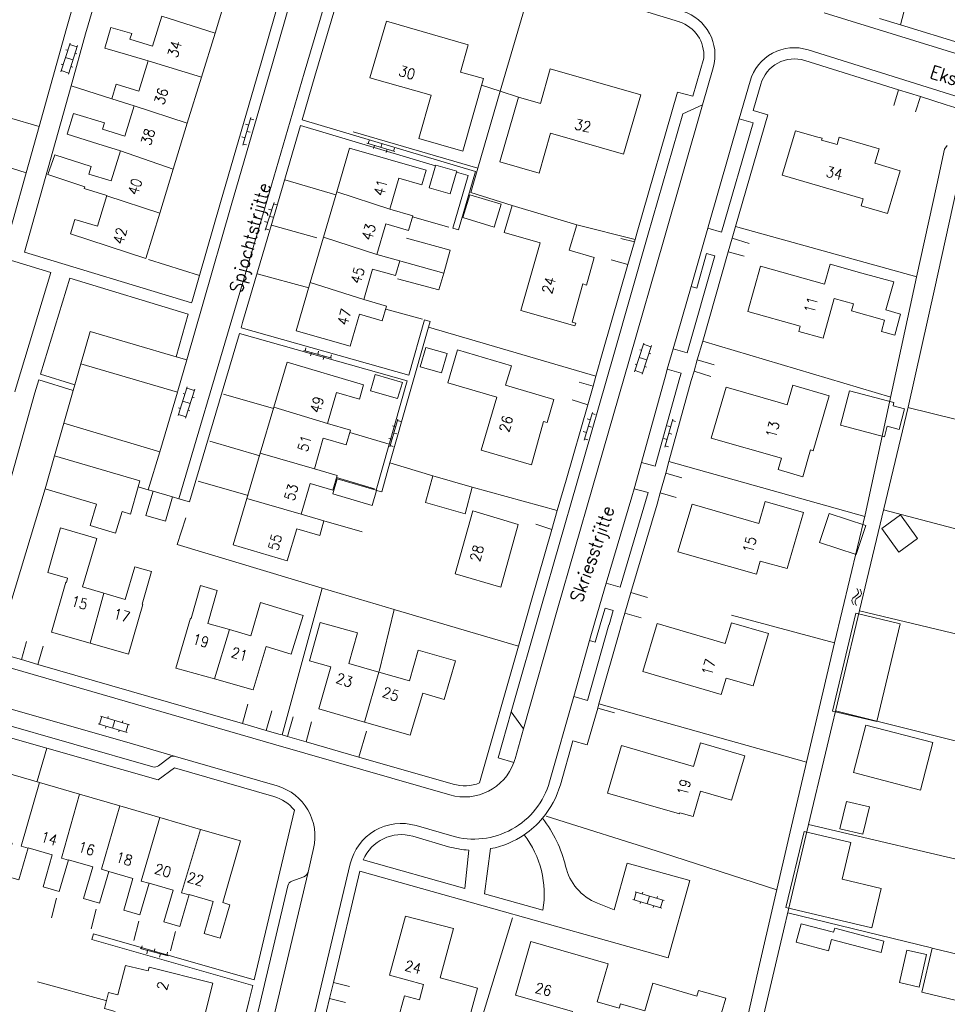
# Model space of a CAD drawing. Header units: metres. Extents: x 189705 to 199106, y 581686 to 588448.
# Tile 456 of 555: x 198235 to 198376, y 585218 to 585368. Entities that reach past the tile are written whole.
import ezdxf

# ---------------------------------------------------------------- set-up
doc = ezdxf.new("R2010")
doc.units = ezdxf.units.M
doc.layers.add('B-WA-OG-GBKN-G', color=7, linetype='Continuous', lineweight=18)
doc.styles.add('Style-STANDARD', font='STANDARD.shx')

msp = doc.modelspace()

# ---------------------------------------------------------------- linework, layer by layer
at = {"layer": 'B-WA-OG-GBKN-G'}
for p, q in [((198241.602, 585359.844), (198243.004, 585364.225)), ((198242.744, 585359.478), (198244.147, 585363.859)), ((198242.943, 585364.034), (198244.086, 585363.668)), ((198242.303, 585362.034), (198243.446, 585361.668)), ((198242.367, 585363.221), (198242.653, 585363.129)), ((198243.766, 585362.668), (198244.051, 585362.577)), ((198241.667, 585361.032), (198241.953, 585360.941)), ((198243.126, 585360.67), (198243.412, 585360.579)), ((198241.663, 585360.034), (198242.805, 585359.668)), ((198270.525, 585352.906), (198269.297, 585348.681)), ((198270.19, 585351.754), (198269.71, 585351.893)), ((198270.949, 585352.574), (198270.469, 585352.714)), ((198269.632, 585349.833), (198269.152, 585349.973)), ((198270.391, 585350.654), (198269.911, 585350.793)), ((198269.833, 585348.733), (198269.353, 585348.873)), ((198288.174, 585348.991), (198292.389, 585347.728)), ((198288.509, 585349.413), (198288.366, 585348.934)), ((198289.324, 585348.647), (198289.18, 585348.168)), ((198290.425, 585348.839), (198290.282, 585348.36)), ((198291.24, 585348.073), (198291.096, 585347.594)), ((198292.341, 585348.265), (198292.198, 585347.786)), ((198274.039, 585339.969), (198272.71, 585335.774)), ((198274.455, 585339.627), (198273.979, 585339.778)), ((198273.677, 585338.825), (198273.2, 585338.976)), ((198273.073, 585336.918), (198272.596, 585337.069)), ((198273.851, 585337.721), (198273.375, 585337.872)), ((198273.247, 585335.814), (198272.77, 585335.965)), ((198328.896, 585314.212), (198330.298, 585318.593)), ((198278.57, 585317.439), (198282.814, 585316.278)), ((198278.895, 585317.869), (198278.763, 585317.386)), ((198279.728, 585317.122), (198279.596, 585316.64)), ((198280.824, 585317.341), (198280.692, 585316.859)), ((198329.661, 585317.589), (198329.947, 585317.497)), ((198330.038, 585313.846), (198331.441, 585318.227)), ((198330.237, 585318.402), (198331.38, 585318.036)), ((198331.06, 585317.036), (198331.345, 585316.945)), ((198281.657, 585316.595), (198281.525, 585316.112)), ((198282.753, 585316.813), (198282.621, 585316.331)), ((198329.597, 585316.402), (198330.74, 585316.036)), ((198328.957, 585314.402), (198330.099, 585314.036)), ((198328.961, 585315.4), (198329.247, 585315.309)), ((198330.42, 585315.038), (198330.706, 585314.947)), ((198259.439, 585307.56), (198260.841, 585311.941)), ((198260.581, 585307.194), (198261.984, 585311.575)), ((198260.78, 585311.75), (198261.923, 585311.384)), ((198260.14, 585309.75), (198261.283, 585309.384)), ((198260.204, 585310.937), (198260.49, 585310.845)), ((198261.603, 585310.384), (198261.888, 585310.293)), ((198259.504, 585308.748), (198259.79, 585308.657)), ((198260.963, 585308.386), (198261.249, 585308.295)), ((198322.485, 585308.057), (198321.222, 585303.842)), ((198259.5, 585307.75), (198260.642, 585307.384)), ((198292.879, 585307.021), (198291.63, 585302.802)), ((198293.302, 585306.687), (198292.822, 585306.829)), ((198322.141, 585306.907), (198321.662, 585307.051)), ((198322.907, 585307.722), (198322.428, 585307.865)), ((198334.697, 585307.005), (198333.492, 585302.773)), ((198335.123, 585306.676), (198334.642, 585306.812)), ((198292.538, 585305.87), (198292.059, 585306.012)), ((198321.567, 585304.991), (198321.088, 585305.135)), ((198322.333, 585305.806), (198321.854, 585305.949)), ((198334.368, 585305.851), (198333.888, 585305.988)), ((198291.97, 585303.953), (198291.491, 585304.095)), ((198292.734, 585304.769), (198292.254, 585304.911)), ((198321.759, 585303.89), (198321.28, 585304.033)), ((198333.821, 585303.927), (198333.34, 585304.064)), ((198334.575, 585304.752), (198334.094, 585304.889)), ((198292.166, 585302.852), (198291.687, 585302.994)), ((198334.027, 585302.829), (198333.547, 585302.965)), ((198362.699, 585281.242), (198362.89, 585280.882)), ((198363.184, 585281.135), (198363.378, 585280.777)), ((198362.11, 585279.773), (198361.938, 585279.493)), ((198362.435, 585280.02), (198362.11, 585279.773)), ((198362.597, 585279.666), (198362.425, 585279.386)), ((198362.761, 585280.276), (198362.435, 585280.02)), ((198362.921, 585279.915), (198362.597, 585279.666)), ((198362.929, 585280.556), (198362.761, 585280.276)), ((198362.89, 585280.882), (198362.929, 585280.556)), ((198363.244, 585280.162), (198362.921, 585279.915)), ((198363.419, 585280.452), (198363.244, 585280.162)), ((198363.378, 585280.777), (198363.419, 585280.452)), ((198361.938, 585279.493), (198361.979, 585279.158)), ((198361.979, 585279.158), (198362.172, 585278.798)), ((198362.425, 585279.386), (198362.464, 585279.051)), ((198362.464, 585279.051), (198362.657, 585278.691)), ((198247.818, 585261.774), (198247.474, 585260.625)), ((198247.626, 585261.832), (198252.033, 585260.512)), ((198248.816, 585261.789), (198248.73, 585261.501)), ((198247.282, 585260.682), (198251.688, 585259.362)), ((198248.481, 585260.323), (198248.395, 585260.036)), ((198249.83, 585261.172), (198249.485, 585260.022)), ((198251.017, 585261.129), (198250.931, 585260.842)), ((198251.841, 585260.569), (198251.497, 585259.419)), ((198250.491, 585259.721), (198250.405, 585259.433)), ((198329.147, 585235.065), (198328.803, 585233.916)), ((198328.955, 585235.123), (198333.362, 585233.803)), ((198330.145, 585235.08), (198330.059, 585234.792)), ((198328.611, 585233.973), (198333.017, 585232.653)), ((198329.81, 585233.614), (198329.724, 585233.327)), ((198331.159, 585234.463), (198330.814, 585233.313)), ((198332.346, 585234.42), (198332.26, 585234.133)), ((198333.17, 585233.86), (198332.826, 585232.71)), ((198331.82, 585233.012), (198331.734, 585232.724)), ((198253.648, 585226.492), (198257.906, 585225.384)), ((198253.968, 585226.925), (198253.842, 585226.442)), ((198254.809, 585226.19), (198254.683, 585225.706)), ((198255.903, 585226.422), (198255.777, 585225.938)), ((198256.745, 585225.686), (198256.619, 585225.202)), ((198257.839, 585225.918), (198257.713, 585225.434))]:
    msp.add_line(p, q, dxfattribs=at)
at = {"layer": 'B-WA-OG-GBKN-G', "flags": 128}
for points in [[(198238.297, 585351.515), (198242.481, 585366.433), (198249.638, 585391.474), (198223.213, 585399.675), (198205.452, 585341.747), (198233.192, 585333.316), (198234.329, 585337.367)], [(198260.764, 585316.029), (198263.193, 585324.52), (198267.528, 585339.498), (198273.821, 585361.118), (198278.84, 585378.613)], [(198277.206, 585379.081), (198272.188, 585361.59), (198265.895, 585339.972), (198262.687, 585328.886)], [(198259.571, 585294.914), (198267.633, 585322.203), (198272.584, 585338.972), (198278.633, 585359.664), (198283.98, 585377.828)], [(198285.611, 585377.348), (198280.264, 585359.186), (198278.331, 585352.571), (198304.659, 585344.697), (198302.092, 585335.805), (198301.227, 585336.055), (198303.547, 585344.09), (198301.791, 585344.615)], [(198374.724, 585375.423), (198371.783, 585376.282), (198369.313, 585367.016)], [(198313.556, 585374.34), (198308.445, 585356.897), (198311.21, 585356)], [(198267.23, 585372.826), (198265.056, 585365.743)], [(198243.155, 585357.726), (198245.368, 585365.616), (198247.056, 585371.52)], [(198335.693, 585367.445), (198320.123, 585372.299)], [(198252.118, 585364.799), (198255.556, 585363.746), (198256.96, 585368.327)], [(198265.056, 585365.743), (198256.96, 585368.327)], [(198431.743, 585346.432), (198415.178, 585351.142), (198395.545, 585357.039), (198378.4, 585362.434), (198357.741, 585368.805)], [(198366.157, 585367.989), (198369.313, 585367.016)], [(198252.118, 585364.799), (198252.381, 585365.66), (198249.217, 585366.588), (198248.304, 585363.479), (198251.433, 585362.561)], [(198305.88, 585358.83), (198302.75, 585347.81), (198296.05, 585349.71), (198297.92, 585356.28), (198288.61, 585358.93), (198291.12, 585367.56), (198303.59, 585363.96), (198302.41, 585359.82), (198305.88, 585358.83)], [(198369.313, 585367.016), (198378.905, 585364.057), (198396.045, 585358.664), (198414.674, 585353.068)], [(198265.056, 585365.743), (198262.997, 585359.036)], [(198254.871, 585361.508), (198251.433, 585362.561)], [(198328.957, 585334.343), (198329.281, 585335.47), (198335.408, 585356.756), (198337.725, 585356.128), (198339.396, 585361.931)], [(198430.623, 585340.402), (198411.109, 585345.932), (198393.599, 585351.216), (198376.792, 585356.479), (198355.272, 585363.199)], [(198252.766, 585354.673), (198249.338, 585355.723), (198250.023, 585357.961), (198253.461, 585356.908), (198254.871, 585361.508)], [(198254.871, 585361.508), (198262.997, 585359.036)], [(198340.842, 585360.448), (198339.229, 585354.844)], [(198369.027, 585357.123), (198354.766, 585361.577)], [(198262.997, 585359.036), (198260.842, 585352.02)], [(198329.82, 585356.37), (198327.22, 585347.32), (198316.11, 585350.52), (198314.36, 585344.44), (198308.4, 585346.14), (198311.21, 585356), (198314.56, 585355.04), (198316.06, 585360.32), (198329.82, 585356.37)], [(198262.687, 585328.886), (198261.559, 585324.991), (198261.482, 585324.719), (198236.063, 585332.444), (198243.155, 585357.726)], [(198249.338, 585355.723), (198243.155, 585357.726)], [(198305.594, 585357.823), (198308.445, 585356.897)], [(198348.092, 585357.983), (198346.932, 585353.951), (198349.143, 585353.315), (198344.256, 585336.331)], [(198346.458, 585358.453), (198344.801, 585352.691)], [(198308.445, 585356.897), (198305.02, 585345.211)], [(198368.324, 585354.727), (198369.027, 585357.123)], [(198372.378, 585356.076), (198369.027, 585357.123)], [(198372.378, 585356.076), (198371.645, 585353.763)], [(198378.253, 585354.24), (198376.284, 585354.856), (198372.378, 585356.076)], [(198247.931, 585351.133), (198251.36, 585350.083), (198252.766, 585354.673)], [(198252.766, 585354.673), (198260.842, 585352.02)], [(198310.132, 585262.476), (198314.72, 585278.646), (198320.102, 585297.293), (198325.707, 585316.835), (198330.914, 585335), (198336.227, 585353.456), (198339.229, 585354.844)], [(198312.003, 585259.912), (198317.123, 585277.958), (198322.504, 585296.602), (198328.11, 585316.146), (198333.317, 585334.31), (198339.229, 585354.844)], [(198238.297, 585351.515), (198229.241, 585354.195)], [(198247.249, 585348.904), (198242.579, 585350.357), (198243.535, 585353.518), (198248.24, 585352.071), (198247.931, 585351.133)], [(198236.326, 585344.487), (198238.297, 585351.515)], [(198260.842, 585352.02), (198258.707, 585345.065)], [(198297.527, 585321.027), (198297.771, 585321.89), (198296.905, 585322.136), (198294.526, 585313.73), (198269.023, 585320.908), (198269.264, 585321.721), (198274.215, 585338.493), (198278.078, 585351.707), (198298.614, 585345.565)], [(198344.801, 585352.691), (198340.175, 585336.611), (198340.013, 585336.05)], [(198344.801, 585352.691), (198346.915, 585352.083), (198342.128, 585335.442), (198340.013, 585336.05)], [(198305.02, 585345.211), (198286.056, 585350.733)], [(198369.3, 585344.81), (198367.36, 585338.28), (198363.34, 585339.46), (198363.65, 585340.52), (198351.36, 585344.13), (198353.34, 585350.86), (198356.78, 585349.94), (198357.41, 585349.76), (198357.33, 585349.48), (198359.68, 585348.78), (198360.02, 585349.93), (198366.09, 585348.14), (198365.44, 585345.95), (198369.3, 585344.81)], [(198250.677, 585347.854), (198247.249, 585348.904)], [(198376.46, 585348.671), (198376.025, 585348.115), (198374.867, 585342.683), (198371.793, 585328.598), (198363.985, 585292.458), (198359.296, 585272.996), (198352.533, 585244.245), (198347.758, 585223.385), (198344.556, 585209.25), (198343.695, 585206.155), (198342.503, 585202.808), (198342.11, 585201.21), (198341.824, 585200.348), (198341.795, 585199.789), (198341.944, 585199.406), (198342.4, 585199.225), (198343.746, 585199.139), (198344.308, 585199.466), (198344.594, 585200.455), (198348.494, 585216.238), (198355.362, 585245.369), (198363.118, 585277.925), (198370.481, 585308.858)], [(198236.326, 585344.487), (198227.143, 585347.377)], [(198245.839, 585344.305), (198246.206, 585345.429), (198240.678, 585347.24), (198239.646, 585344.26), (198245.251, 585342.385)], [(198245.839, 585344.305), (198249.268, 585343.254), (198250.677, 585347.854)], [(198250.677, 585347.854), (198258.707, 585345.065)], [(198283.587, 585341.614), (198285.53, 585348.26), (198297.16, 585344.91), (198296.51, 585342.65), (198293.03, 585343.66), (198291.67, 585338.98)], [(198300.83, 585341.301), (198297.646, 585342.224), (198298.614, 585345.565)], [(198298.614, 585345.565), (198298.647, 585345.678), (198301.831, 585344.755), (198301.791, 585344.615)], [(198370.481, 585308.858), (198374.55, 585327.003), (198378.937, 585346.823)], [(198234.329, 585337.367), (198236.326, 585344.487)], [(198258.707, 585345.065), (198256.645, 585338.349)], [(198301.791, 585344.615), (198300.83, 585341.301)], [(198305.02, 585345.211), (198303.951, 585341.482), (198310.26, 585339.53)], [(198283.454, 585341.156), (198275.656, 585343.423)], [(198256.645, 585338.349), (198254.53, 585331.46), (198243.05, 585335.2), (198243.727, 585337.409), (198247.155, 585336.359), (198248.588, 585341.035)], [(198248.588, 585341.035), (198245.16, 585342.086), (198245.251, 585342.385)], [(198256.645, 585338.349), (198248.578, 585341.001)], [(198281.561, 585334.68), (198283.587, 585341.614)], [(198291.67, 585338.98), (198283.587, 585341.614)], [(198308.581, 585339.698), (198303.819, 585341.152), (198302.761, 585337.687), (198307.524, 585336.233), (198308.581, 585339.698)], [(198322.74, 585331.61), (198321.56, 585327.42), (198321, 585327.58), (198319.37, 585321.79), (198319.93, 585321.63), (198319.81, 585321.23), (198311.59, 585323.56), (198314.53, 585333.84), (198309.07, 585335.41), (198310.26, 585339.53), (198320.1, 585336.59), (198318.95, 585332.75), (198322.74, 585331.61)], [(198291.67, 585338.98), (198295.15, 585337.97), (198294.5, 585335.72), (198291.02, 585336.73), (198289.67, 585332.09)], [(198234.584, 585311.17), (198234.786, 585311.888), (198240.101, 585329.335), (198213.792, 585337.331), (198212.557, 585333.087)], [(198280.553, 585334.581), (198273.64, 585336.546)], [(198295.106, 585337.817), (198300.651, 585336.221)], [(198320.1, 585336.59), (198328.957, 585334.343)], [(198340.013, 585336.05), (198337.474, 585327.209)], [(198344.256, 585336.331), (198343.751, 585334.572)], [(198344.256, 585336.331), (198371.806, 585328.661)], [(198279.556, 585327.823), (198281.561, 585334.68)], [(198281.561, 585334.68), (198289.67, 585332.09)], [(198294.196, 585334.561), (198300.84, 585332.732)], [(198326.791, 585334.483), (198328.852, 585333.975)], [(198327.863, 585330.526), (198328.852, 585333.975)], [(198328.852, 585333.975), (198328.957, 585334.343)], [(198343.751, 585334.572), (198343.145, 585332.465)], [(198343.751, 585334.572), (198346.297, 585333.76)], [(198289.67, 585332.09), (198293.15, 585331.08), (198292.5, 585328.85), (198289.03, 585329.86), (198287.68, 585325.22)], [(198300.84, 585332.732), (198299.851, 585329.239)], [(198337.474, 585327.209), (198338.339, 585326.961), (198339.849, 585332.219), (198341.099, 585331.86), (198336.865, 585317.124), (198334.751, 585317.732)], [(198343.145, 585332.465), (198339.248, 585318.898)], [(198345.572, 585331.834), (198343.145, 585332.465)], [(198262.687, 585328.886), (198254.92, 585331.305)], [(198292.952, 585331.138), (198299.851, 585329.239), (198299.124, 585326.669)], [(198323.006, 585313.584), (198324.073, 585317.304), (198327.863, 585330.526)], [(198327.863, 585330.526), (198325.32, 585331.265)], [(198362.17, 585324.55), (198359.27, 585325.36), (198357.59, 585319.32), (198353.87, 585320.36), (198354.09, 585321.15), (198346.13, 585323.38), (198348.06, 585330.31), (198357.8, 585327.56), (198358.66, 585330.59), (198363.48, 585329.25)], [(198279.311, 585326.984), (198271.45, 585329.128)], [(198363.48, 585329.25), (198368.299, 585327.927), (198367.111, 585323.629), (198369.347, 585323.011), (198368.453, 585319.776), (198366.44, 585320.333), (198366.926, 585322.093), (198361.873, 585323.489), (198362.17, 585324.55)], [(198259.132, 585316.507), (198260.986, 585322.988), (198242.971, 585328.463), (198238.518, 585313.843), (198243.743, 585312.251)], [(198287.68, 585325.22), (198291.16, 585324.21), (198290.51, 585321.97), (198287.03, 585322.98), (198285.62, 585318.1), (198277.41, 585320.48), (198279.556, 585327.823)], [(198287.68, 585325.22), (198279.556, 585327.823)], [(198292.83, 585328.343), (198299.124, 585326.669)], [(198337.474, 585327.209), (198334.751, 585317.732)], [(198291.032, 585323.769), (198296.639, 585322.211)], [(198244.653, 585315.43), (198246.059, 585320.345), (198259.132, 585316.507)], [(198259.571, 585294.914), (198261.201, 585294.434), (198268.768, 585320.045), (198294.28, 585312.864), (198289.561, 585296.195)], [(198291.673, 585300.351), (198297.527, 585321.027)], [(198323.006, 585313.584), (198297.527, 585321.027)], [(198339.248, 585318.898), (198338.428, 585316.045)], [(198339.248, 585318.898), (198367.851, 585310.35)], [(198300.349, 585316.986), (198297.144, 585317.924), (198296.285, 585314.993), (198299.49, 585314.054), (198300.349, 585316.986)], [(198316.61, 585309.99), (198315.57, 585306.49), (198315.01, 585306.65), (198313.18, 585300.07), (198305.56, 585302.29), (198307.92, 585310.38), (198300.46, 585312.55), (198301.93, 585317.58), (198310.14, 585315.15), (198309.26, 585312.17), (198316.61, 585309.99)], [(198334.751, 585317.732), (198333.859, 585314.628)], [(198259.132, 585316.507), (198260.764, 585316.029)], [(198260.764, 585316.029), (198259.42, 585311.334), (198259.354, 585311.112)], [(198273.994, 585308.83), (198276.01, 585315.68), (198287.67, 585312.26), (198287.04, 585310.05), (198283.56, 585311.07), (198282.18, 585306.36)], [(198338.428, 585316.045), (198337.929, 585314.307)], [(198338.428, 585316.045), (198341.013, 585315.305)], [(198243.743, 585312.251), (198244.653, 585315.43)], [(198244.653, 585315.43), (198259.354, 585311.112)], [(198333.859, 585314.628), (198335.974, 585314.02), (198335.786, 585313.366), (198332.033, 585299.845), (198329.913, 585300.433)], [(198333.859, 585314.628), (198333.669, 585313.964), (198329.913, 585300.433)], [(198337.929, 585314.307), (198337.518, 585312.877), (198334.101, 585300.563)], [(198340.499, 585313.507), (198337.929, 585314.307)], [(198243.496, 585311.386), (198238.255, 585312.982), (198237.665, 585311.045), (198233.227, 585295.251), (198226.77, 585272.939), (198231.644, 585271.57)], [(198289.044, 585312.543), (198289.409, 585313.835), (198293.557, 585312.6), (198292.834, 585310.15), (198288.694, 585311.351), (198289.044, 585312.543)], [(198320.459, 585312.643), (198322.561, 585312.032)], [(198322.561, 585312.032), (198323.006, 585313.584)], [(198242.065, 585306.386), (198243.496, 585311.386)], [(198243.496, 585311.386), (198243.743, 585312.251)], [(198259.354, 585311.112), (198256.644, 585302.072)], [(198321.749, 585309.203), (198322.561, 585312.032)], [(198351.24, 585301.08), (198340.55, 585304.15), (198342.84, 585311.91), (198351.105, 585309.494), (198352.11, 585309.2), (198352.98, 585312.18), (198358.51, 585310.56), (198356.07, 585302.21), (198355.653, 585302.332)], [(198366.895, 585304.347), (198360.219, 585306.081), (198361.579, 585311.319), (198368.344, 585309.562), (198368.213, 585309.057), (198369.96, 585308.604), (198369.141, 585305.453), (198367.306, 585305.93), (198366.895, 585304.347)], [(198266.335, 585310.842), (198273.936, 585308.63)], [(198321.749, 585309.203), (198319.398, 585309.981)], [(198271.947, 585301.871), (198273.994, 585308.83)], [(198282.18, 585306.36), (198273.994, 585308.83)], [(198317.124, 585293.107), (198318.468, 585297.763), (198321.749, 585309.203)], [(198398.21, 585301.86), (198381.36, 585306.086), (198370.463, 585308.782)], [(198240.65, 585301.44), (198242.065, 585306.386)], [(198242.065, 585306.386), (198256.644, 585302.072)], [(198282.18, 585306.36), (198285.67, 585305.35), (198285.01, 585303.1), (198281.53, 585304.12), (198280.17, 585299.46)], [(198264.291, 585303.652), (198271.892, 585301.441)], [(198291.546, 585303.206), (198285.565, 585304.992)], [(198256.644, 585302.072), (198254.907, 585296.281)], [(198351.24, 585301.08), (198350.746, 585299.355), (198354.483, 585298.226), (198355.653, 585302.332)], [(198247.028, 585294.1), (198239.23, 585296.4), (198240.65, 585301.44)], [(198240.65, 585301.44), (198253.63, 585297.63), (198253.372, 585296.732)], [(198269.905, 585294.932), (198271.947, 585301.871)], [(198271.947, 585301.871), (198280.17, 585299.46)], [(198334.101, 585300.563), (198333.615, 585298.812)], [(198334.101, 585300.563), (198363.921, 585292.192)], [(198280.17, 585299.46), (198283.65, 585298.44), (198282.99, 585296.2), (198279.51, 585297.22), (198278.15, 585292.57)], [(198289.615, 585296.179), (198290.427, 585295.949), (198291.673, 585300.351)], [(198291.673, 585300.351), (198298.19, 585298.41)], [(198329.913, 585300.433), (198328.803, 585296.432)], [(198262.504, 585297.596), (198270.104, 585295.384)], [(198282.971, 585295.646), (198283.634, 585297.921), (198289.561, 585296.195)], [(198289.338, 585296.442), (198283.555, 585298.119)], [(198304.19, 585296.68), (198303.11, 585292.64), (198297.08, 585294.35), (198298.19, 585298.41), (198304.19, 585296.68)], [(198333.615, 585298.812), (198332.777, 585295.793)], [(198333.615, 585298.812), (198336.089, 585298.104)], [(198231.644, 585271.57), (198239.23, 585296.4)], [(198253.372, 585296.732), (198252.18, 585292.58), (198250.91, 585292.955)], [(198253.372, 585296.732), (198254.907, 585296.281)], [(198258.57, 585295.18), (198257.5, 585291.5), (198254.55, 585292.37), (198255.66, 585296.06)], [(198254.907, 585296.281), (198255.66, 585296.06)], [(198255.66, 585296.06), (198258.57, 585295.18)], [(198289.615, 585296.179), (198288.952, 585293.904), (198282.971, 585295.646)], [(198289.561, 585296.195), (198289.615, 585296.179)], [(198317.124, 585293.107), (198304.19, 585296.68)], [(198328.803, 585296.432), (198330.944, 585295.838), (198326.689, 585281.458), (198324.58, 585282.083)], [(198328.803, 585296.432), (198328.461, 585295.198), (198324.58, 585282.083)], [(198259.571, 585294.914), (198258.57, 585295.18)], [(198278.15, 585292.57), (198281.63, 585291.55), (198280.98, 585289.31), (198277.5, 585290.34), (198276.05, 585285.45), (198267.83, 585287.88), (198269.905, 585294.932)], [(198278.15, 585292.57), (198269.905, 585294.932)], [(198332.777, 585295.793), (198332.306, 585294.096), (198328.321, 585280.632)], [(198335.236, 585295.127), (198332.777, 585295.793)], [(198354.57, 585292.82), (198352.08, 585284.28), (198348.01, 585285.43), (198347.45, 585283.45), (198335.48, 585286.82), (198337.63, 585294.07), (198347.77, 585291.14), (198348.74, 585294.51), (198354.57, 585292.82)], [(198247.028, 585294.1), (198246.052, 585290.851), (198249.928, 585289.686), (198250.91, 585292.955)], [(198311.17, 585291.01), (198308.52, 585281.48), (198301.61, 585283.48), (198304.3, 585293.08), (198311.17, 585291.01)], [(198316.299, 585290.246), (198317.124, 585293.107)], [(198420.066, 585279.319), (198394.907, 585285.809), (198366.763, 585293.238)], [(198260.6, 585292.025), (198259.281, 585287.937), (198281.361, 585281.299)], [(198287.449, 585289.867), (198281.63, 585291.55)], [(198362.586, 585286.432), (198357.025, 585288.275), (198358.484, 585292.676), (198364.045, 585290.832), (198362.586, 585286.432)], [(198369.342, 585292.443), (198371.925, 585288.863), (198369.065, 585286.799), (198366.482, 585290.38), (198369.342, 585292.443)], [(198246.05, 585272.93), (198240.18, 585274.62), (198242.34, 585282.21), (198242.45, 585282.18), (198242.64, 585282.85), (198239.6, 585283.71), (198241.53, 585290.49), (198247.08, 585288.86), (198244.92, 585281.49), (198248.15, 585280.55)], [(198311.209, 585272.502), (198313.085, 585279.113), (198316.299, 585290.246)], [(198316.299, 585290.246), (198313.875, 585291.033)], [(198173.018, 585286.655), (198196.789, 585279.822), (198215.748, 585274.269), (198233.906, 585269.169), (198274.29, 585257.489), (198300.804, 585249.86)], [(198248.15, 585280.55), (198251.38, 585279.6), (198252.85, 585284.58), (198255.39, 585283.86), (198253.97, 585278.86), (198254.07, 585278.83), (198251.92, 585271.25), (198246.05, 585272.93)], [(198264.96, 585267.5), (198259.12, 585269.16), (198261.31, 585276.74), (198261.41, 585276.71), (198262.86, 585281.7), (198265.4, 585280.98), (198263.96, 585275.96), (198267.24, 585275.02)], [(198281.361, 585281.299), (198275.25, 585258.981)], [(198281.361, 585281.299), (198292.291, 585278.044)], [(198324.58, 585282.083), (198322.884, 585276.352), (198322.031, 585273.34)], [(198246.05, 585272.93), (198248.15, 585280.55)], [(198328.321, 585280.632), (198327.402, 585277.526)], [(198330.867, 585279.907), (198328.321, 585280.632)], [(198267.24, 585275.02), (198270.52, 585274.08), (198271.96, 585279.11), (198274.48, 585278.38)], [(198272.858, 585272.428), (198276.66, 585271.265), (198278.464, 585277.162), (198274.48, 585278.38)], [(198292.291, 585278.044), (198290.034, 585268.631)], [(198292.291, 585278.044), (198292.465, 585277.993), (198311.209, 585272.502)], [(198322.031, 585273.34), (198322.897, 585273.095), (198323.748, 585276.102), (198324.395, 585278.286), (198325.642, 585277.917)], [(198259.023, 585255.72), (198251.622, 585257.868), (198232.212, 585263.409), (198214.007, 585268.559), (198194.645, 585274.194), (198185.52, 585276.752)], [(198325.642, 585277.917), (198325.001, 585275.754), (198324.993, 585275.728), (198321.744, 585264.241)], [(198327.402, 585277.526), (198326.733, 585275.264), (198326.719, 585275.217), (198323.46, 585263.696)], [(198329.904, 585276.813), (198327.402, 585277.526)], [(198359.296, 585272.996), (198343.652, 585277.199)], [(198365.728, 585261.02), (198358.999, 585262.62), (198362.539, 585277.502), (198369.268, 585275.906), (198365.728, 585261.02)], [(198416.581, 585264.89), (198392.182, 585270.933), (198363.106, 585277.875)], [(198287.8, 585260.94), (198280.84, 585262.93), (198282.66, 585269.34), (198279.41, 585270.26), (198281.07, 585276.1), (198286.73, 585274.49), (198285.41, 585269.85), (198289.98, 585268.55)], [(198349.26, 585274.41), (198346.91, 585266.43), (198342.8, 585267.64), (198342.06, 585265.14), (198330.15, 585268.65), (198332.31, 585275.93), (198342.68, 585272.89), (198343.61, 585276.06), (198349.26, 585274.41)], [(198255.585, 585254.137), (198231.529, 585261.005), (198213.317, 585266.156), (198193.97, 585271.787), (198193.946, 585271.794), (198187.456, 585273.613)], [(198267.24, 585275.02), (198264.96, 585267.5)], [(198235.611, 585270.445), (198236.387, 585273.189)], [(198238.116, 585269.721), (198238.896, 585272.48)], [(198272.858, 585272.428), (198270.84, 585265.82), (198264.96, 585267.5)], [(198305.3, 585251.677), (198311.209, 585272.502)], [(198322.031, 585273.34), (198319.625, 585264.835)], [(198231.644, 585271.57), (198234.372, 585270.804), (198235.611, 585270.445)], [(198289.98, 585268.55), (198294.63, 585267.22), (198295.96, 585271.86), (198301.64, 585270.25), (198299.9, 585264.39), (198296.66, 585265.35), (198294.76, 585258.94), (198287.8, 585260.94)], [(198235.611, 585270.445), (198238.116, 585269.721)], [(198238.116, 585269.721), (198269.228, 585260.723)], [(198287.8, 585260.94), (198289.98, 585268.55)], [(198319.625, 585264.835), (198315.96, 585251.875)], [(198319.625, 585264.835), (198321.744, 585264.241)], [(198269.228, 585260.723), (198270.061, 585263.666)], [(198317.596, 585251.412), (198319.482, 585258.082), (198321.695, 585257.456), (198323.281, 585263.064)], [(198323.46, 585263.696), (198323.281, 585263.064)], [(198323.281, 585263.064), (198325.846, 585262.329)], [(198323.46, 585263.696), (198355.023, 585254.83)], [(198220.757, 585262.285), (198231.064, 585259.369), (198239.462, 585256.972)], [(198272.839, 585259.678), (198273.678, 585262.643)], [(198276.064, 585258.747), (198276.955, 585261.753)], [(198310.53, 585254.801), (198308.146, 585255.477), (198310.132, 585262.476)], [(198312.003, 585259.912), (198310.132, 585262.476)], [(198412.816, 585249.346), (198386.762, 585255.797), (198359.475, 585262.634)], [(198269.228, 585260.723), (198272.839, 585259.678)], [(198279.759, 585260.96), (198278.92, 585257.925)], [(198372.39, 585250.604), (198362.174, 585253.27), (198364.054, 585260.474), (198374.27, 585257.809), (198372.39, 585250.604)], [(198272.839, 585259.678), (198274.761, 585259.122), (198275.25, 585258.981)], [(198275.25, 585258.981), (198276.064, 585258.747)], [(198276.064, 585258.747), (198278.92, 585257.925)], [(198288.114, 585259.545), (198286.961, 585255.612)], [(198310.712, 585255.364), (198312.003, 585259.912)], [(198278.92, 585257.925), (198286.961, 585255.612)], [(198335.73, 585246.96), (198324.78, 585250.14), (198326.89, 585257.4), (198337.85, 585254.19), (198338.89, 585257.77), (198345.64, 585255.8), (198343.65, 585249.07)], [(198237.984, 585251.943), (198239.462, 585256.972)], [(198239.462, 585256.972), (198256.405, 585252.135), (198258.884, 585253.99), (198274.025, 585249.596)], [(198259.023, 585255.72), (198274.499, 585251.228)], [(198286.961, 585255.612), (198301.274, 585251.494)], [(198258.145, 585255.56), (198256.458, 585254.298)], [(198236.633, 585241.785), (198235.233, 585236.955), (198232.78, 585237.666), (198234.179, 585242.496), (198229.099, 585243.969), (198231.89, 585253.6), (198238.338, 585251.729)], [(198238.338, 585251.729), (198235.569, 585242.071), (198236.624, 585241.755)], [(198238.338, 585251.729), (198244.451, 585249.956)], [(198244.451, 585249.956), (198241.679, 585240.256), (198242.747, 585239.957)], [(198244.451, 585249.956), (198250.554, 585248.186)], [(198335.73, 585246.96), (198335.785, 585247.153), (198337.808, 585246.574), (198338.911, 585250.427), (198343.65, 585249.07)], [(198250.554, 585248.186), (198247.789, 585238.545), (198248.887, 585238.219)], [(198250.554, 585248.186), (198256.642, 585246.42)], [(198363.609, 585243.875), (198360.132, 585244.706), (198361.126, 585248.869), (198364.603, 585248.038), (198363.609, 585243.875)], [(198277.127, 585247.556), (198270.995, 585221.739), (198246.558, 585228.725), (198246.31, 585227.86), (198270.787, 585220.862), (198270.253, 585218.612), (198265.875, 585200.856)], [(198315.411, 585246.637), (198333.125, 585241.027), (198350.513, 585235.419)], [(198256.642, 585246.42), (198253.83, 585236.764), (198255.01, 585236.421)], [(198256.642, 585246.42), (198262.837, 585244.623)], [(198301.068, 585243.617), (198295.633, 585245.194)], [(198408.808, 585232.523), (198382.981, 585238.844), (198355.365, 585245.382)], [(198262.837, 585244.623), (198259.975, 585234.983), (198261.12, 585234.653)], [(198262.837, 585244.623), (198268.95, 585242.85), (198266.234, 585233.478), (198267.321, 585233.163), (198265.849, 585228.083), (198263.396, 585228.794), (198264.795, 585233.624), (198261.13, 585234.687)], [(198364.954, 585229.628), (198351.914, 585232.732), (198354.667, 585244.298), (198361.779, 585242.605), (198360.45, 585237.021), (198366.378, 585235.61), (198364.954, 585229.628)], [(198295.16, 585243.562), (198300.594, 585241.984)], [(198242.762, 585240.009), (198241.362, 585235.179), (198238.909, 585235.89), (198240.308, 585240.72), (198236.633, 585241.785)], [(198280.052, 585241.697), (198279.203, 585238.122)], [(198303.666, 585241.462), (198303.077, 585235.633)], [(198314.946, 585232.308), (198306.032, 585234.806), (198306.987, 585241.685)], [(198248.891, 585238.233), (198247.491, 585233.403), (198245.047, 585234.111), (198246.447, 585238.941), (198242.762, 585240.009)], [(198285.621, 585239.366), (198279.986, 585215.719), (198279.654, 585214.383)], [(198323.223, 585233.405), (198325.783, 585232.39), (198327.772, 585239.488), (198337.296, 585236.82), (198334.013, 585225.098), (198287.1, 585238.239), (198283.071, 585221.33)], [(198303.077, 585235.633), (198287.602, 585239.968)], [(198255.02, 585236.457), (198253.62, 585231.627), (198251.176, 585232.335), (198252.576, 585237.165), (198248.891, 585238.233)], [(198279.203, 585238.122), (198274.335, 585217.624), (198269.704, 585198.838), (198264.758, 585179.01), (198256.572, 585145.325)], [(198261.13, 585234.687), (198259.73, 585229.856), (198257.286, 585230.565), (198258.686, 585235.395), (198255.02, 585236.457)], [(198276.76, 585236.737), (198278.58, 585237.416)], [(198254.617, 585147.87), (198262.33, 585179.608), (198267.277, 585199.44), (198271.905, 585218.212), (198276.137, 585236.031)], [(198240.954, 585234.13), (198240.2, 585231.183)], [(198246.964, 585232.457), (198246.21, 585229.511)], [(198374.051, 585226.605), (198352.192, 585231.923)], [(198253.453, 585230.651), (198252.699, 585227.705)], [(198299.59, 585213.61), (198292.83, 585215.46), (198293.88, 585219.29), (198296.15, 585218.67), (198296.79, 585221.01), (198291.62, 585222.42), (198294.06, 585231.39), (198301.35, 585229.53), (198299.29, 585222.04), (198301.72, 585221.37)], [(198303.55, 585209.108), (198310.29, 585231.174)], [(198358.848, 585227.85), (198358.396, 585226.157), (198353.484, 585227.468), (198354.233, 585230.271), (198359.144, 585228.961)], [(198259.043, 585229.095), (198258.289, 585226.149)], [(198359.144, 585228.961), (198359.338, 585229.582), (198366.793, 585227.615), (198366.384, 585225.882), (198358.848, 585227.85)], [(198317.093, 585207.968), (198316.88, 585208.03), (198319.45, 585216.9), (198310.75, 585219.41), (198313.11, 585227.58), (198324.85, 585224.17), (198323.17, 585218.38), (198326.56, 585217.4)], [(198372.197, 585220.597), (198369.21, 585221.31), (198370.291, 585226.25), (198373.29, 585225.594), (198372.197, 585220.597)], [(198382.926, 585217.394), (198372.58, 585219.842), (198374.163, 585226.534), (198384.509, 585224.086), (198382.926, 585217.394)], [(198254.886, 585223.077), (198251.429, 585223.907), (198250.296, 585219.446)], [(198254.886, 585223.077), (198255.04, 585223.679), (198264.73, 585221.2), (198263.079, 585214.767)], [(198248.438, 585218.597), (198238.042, 585221.416)], [(198283.071, 585221.33), (198282.487, 585218.88)], [(198283.071, 585221.33), (198285.535, 585220.714)], [(198301.72, 585221.37), (198305.006, 585220.468), (198302.876, 585212.708), (198299.59, 585213.61)], [(198326.56, 585217.4), (198326.75, 585218.07), (198330.42, 585217), (198331.64, 585221.2), (198338.37, 585219.25), (198338.62, 585220.13), (198342.75, 585218.93), (198340.12, 585210.02), (198331.47, 585212.54), (198329.94, 585207.27), (198324.049, 585208.987)], [(198249.891, 585216.927), (198248.244, 585217.351), (198248.873, 585219.81), (198250.296, 585219.446)], [(198282.487, 585218.88), (198281.574, 585215.048), (198286.424, 585213.845)], [(198282.487, 585218.88), (198284.925, 585218.271)]]:
    msp.add_lwpolyline(points, dxfattribs=at)
at = {"layer": 'B-WA-OG-GBKN-G'}
for centre, radius, start, end in [((198334.115, 585362.385), 7, 343.93632, 72.68025), ((198334.114, 585362.384), 5.301, 355.09415, 72.67357), ((198353.185, 585356.517), 7, 72.65404, 163.94748), ((198353.187, 585356.516), 5.301, 72.66699, 163.93862), ((198258.743, 585254.766), 0.995, 73.67016, 126.98547), ((198255.859, 585255.096), 0.998, 254.03722, 306.86111), ((198303.016, 585257.549), 8.001, 253.95037, 339.91256), ((198302.645, 585257.661), 8.388, 340.06433, 344.10693), ((198272.27, 585243.546), 7.999, 346.63507, 73.81724), ((198304.412, 585255.142), 12.001, 253.81832, 344.20068), ((198303.017, 585257.532), 6.284, 253.89971, 291.30542), ((198304.396, 585255.151), 13.72, 319.84091, 344.18538), ((198272.267, 585243.544), 6.303, 39.53985, 73.79909), ((198293.404, 585237.51), 8.001, 73.81996, 166.58753), ((198304.381, 585255.176), 13.747, 304.13979, 319.80052), ((198300.149, 585234.739), 18.728, 13.1939, 38.13002), ((198293.404, 585237.511), 6.301, 73.81756, 157.04673), ((198304.414, 585255.14), 13.699, 280.8275, 304.11089), ((198300.138, 585234.734), 15.005, 350.69738, 37.16381), ((198304.4, 585255.083), 13.641, 253.79776, 266.91485), ((198278.231, 585238.352), 0.998, 290.43928, 346.70802), ((198326.171, 585240.842), 8, 193.20794, 248.3738), ((198277.109, 585235.801), 0.998, 110.43928, 166.70802)]:
    msp.add_arc(centre, radius, start, end, dxfattribs=at)

# ---------------------------------------------------------------- texts
at = {"layer": 'B-WA-OG-GBKN-G', "style": 'Style-STANDARD'}
for s, height, rotation, p in [('34', 1.6, 72.72458, (198259.31, 585361.875)), ('30', 1.6, 343.32271, (198292.851, 585359.327)), ('Eksterstrjitte', 2, 341.99993, (198373.666, 585358.996)), ('36', 1.6, 72.72458, (198257.267, 585354.708)), ('32', 1.6, 347.40905, (198319.62, 585351.157)), ('38', 1.6, 72.72458, (198255.253, 585348.539)), ('34', 1.6, 347.40905, (198357.88, 585343.947)), ('40', 1.6, 72.72458, (198253.275, 585340.953)), ('Spjochtstrjitte', 2, 74.93577, (198269.126, 585326.116)), ('41', 1.6, 75.28269, (198290.719, 585340.838)), ('43', 1.6, 73.84986, (198288.867, 585334.072)), ('42', 1.6, 75.28269, (198251.075, 585333.493)), ('45', 1.6, 73.84986, (198287.16, 585327.469)), ('24', 1.6, 75.22728, (198316.287, 585325.966)), ('11', 1.6, 75.28269, (198356.178, 585322.989)), ('47', 1.6, 75.28269, (198285.207, 585321.153)), ('49', 1.6, 75.28269, (198281.034, 585307.803)), ('26', 1.6, 75.28269, (198309.783, 585304.889)), ('13', 1.6, 75.28269, (198350.35, 585304.043)), ('51', 1.6, 73.84986, (198279.112, 585301.92)), ('53', 1.6, 73.84986, (198277.09, 585294.474)), ('Skriesstrjitte', 2, 70.85863, (198320.868, 585278.999)), ('55', 1.6, 75.28269, (198274.644, 585286.888)), ('15', 1.6, 75.28269, (198346.844, 585286.504)), ('28', 1.6, 75.28269, (198305.347, 585285.222)), ('15', 1.6, 344.10181, (198243.03, 585278.673)), ('17', 1.6, 344.10181, (198249.444, 585276.746)), ('19', 1.6, 344.10181, (198261.484, 585272.899)), ('21', 1.6, 344.10181, (198267.363, 585270.85)), ('17', 1.6, 75.28269, (198340.612, 585267.892)), ('23', 1.6, 342.23568, (198283.315, 585266.95)), ('25', 1.6, 342.23568, (198290.362, 585264.816)), ('19', 1.6, 75.28269, (198336.846, 585249.617)), ('14', 1.6, 343.84986, (198238.41, 585242.801)), ('16', 1.6, 343.84986, (198244.092, 585241.273)), ('18', 1.6, 343.79481, (198249.839, 585239.706)), ('20', 1.6, 343.84986, (198255.717, 585237.94)), ('22', 1.6, 344.10181, (198260.687, 585236.634)), ('24', 1.6, 345.69972, (198293.795, 585223.182)), ('2', 1.6, 75.28269, (198257.696, 585220.006)), ('26', 1.6, 345.64422, (198313.612, 585219.814))]:
    msp.add_text(s, height=height, rotation=rotation, dxfattribs=at).set_placement(p)

doc.saveas('drawing.dxf')
